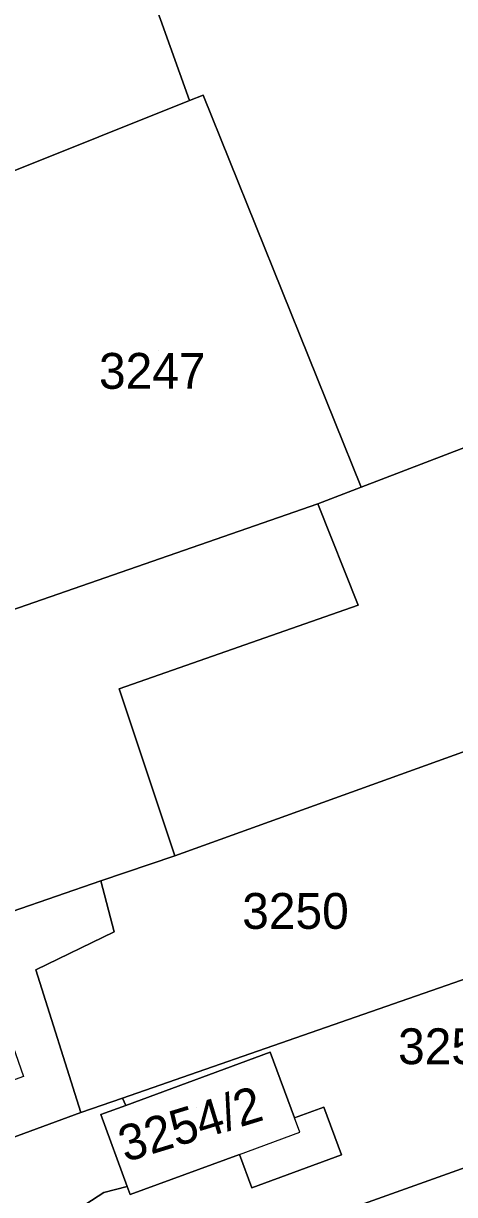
# Model space of a CAD drawing. Extents: x -262657 to -261595, y -1238015 to -1237156.
# Drawn here: x -261879.5 to -261855.5, y -1237814 to -1237748.7 of the extents above; entities that cross this region are included whole.
import ezdxf

# ---------------------------------------------------------------- set-up
doc = ezdxf.new("R2010")
doc.units = 0
for name, color, linetype in [('body_kn', 7, 'Continuous'), ('kladpar_druhypozemkov', 7, 'Continuous'), ('kladpar_hranice', 7, 'Continuous'), ('kladpar_parcelnecisla', 7, 'Continuous'), ('kladpar_plochy', 7, 'Continuous'), ('zappar_hrandruhpozemk', 7, 'Continuous')]:
    doc.layers.add(name, color=color, linetype=linetype)

msp = doc.modelspace()

# ---------------------------------------------------------------- linework, layer by layer
at = {"layer": 'body_kn'}
for p, q in [((-261869.5, -1237752.69), (-261869.5, -1237752.69)), ((-261870.26, -1237752.98), (-261870.26, -1237752.98)), ((-261860.68, -1237774.55), (-261860.68, -1237774.55)), ((-261863.1, -1237775.49), (-261863.1, -1237775.49)), ((-261860.84, -1237781.14), (-261860.84, -1237781.14)), ((-261874.19, -1237785.8), (-261874.19, -1237785.8)), ((-261871.08, -1237795.12), (-261871.08, -1237795.12)), ((-261871.08, -1237795.12), (-261871.08, -1237795.12)), ((-261875.2, -1237796.53), (-261875.2, -1237796.53)), ((-261874.46, -1237799.37), (-261874.46, -1237799.37)), ((-261878.83, -1237801.48), (-261878.83, -1237801.48)), ((-261865.75, -1237806.08), (-261865.75, -1237806.08)), ((-261879.53, -1237807.43), (-261879.53, -1237807.43)), ((-261874, -1237808.64), (-261874, -1237808.64)), ((-261876.32, -1237809.44), (-261876.32, -1237809.44)), ((-261875.21, -1237809.56), (-261875.21, -1237809.56)), ((-261875.21, -1237809.56), (-261875.21, -1237809.56)), ((-261873.82, -1237809.05), (-261873.82, -1237809.05)), ((-261862.76, -1237809.14), (-261862.76, -1237809.14)), ((-261864.4, -1237809.74), (-261864.4, -1237809.74)), ((-261864.1, -1237810.54), (-261864.1, -1237810.54)), ((-261867.47, -1237811.78), (-261867.47, -1237811.78)), ((-261867.47, -1237811.78), (-261867.47, -1237811.78)), ((-261861.77, -1237811.81), (-261861.77, -1237811.81)), ((-261875.04, -1237813.91), (-261875.04, -1237813.91)), ((-261873.73, -1237813.58), (-261873.73, -1237813.58)), ((-261873.57, -1237814.02), (-261873.57, -1237814.02)), ((-261866.78, -1237813.65), (-261866.78, -1237813.65))]:
    msp.add_line(p, q, dxfattribs=at)
at = {"layer": 'kladpar_druhypozemkov'}
for p, q in [((-261871.97, -1237766.94), (-261871.97, -1237766.94)), ((-261864.23, -1237797.36), (-261864.23, -1237797.36)), ((-261869.85, -1237809.19), (-261869.85, -1237809.19))]:
    msp.add_line(p, q, dxfattribs=at)
at = {"layer": 'kladpar_hranice'}
for points in [[(-261811.6, -1237755.76), (-261860.68, -1237774.55), (-261869.5, -1237752.69), (-261870.26, -1237752.98), (-261874.12, -1237742.17), (-261876.61, -1237737.16), (-261872.44, -1237735.73), (-261868.9, -1237734.59), (-261864.8, -1237732.66), (-261858.82, -1237731.22), (-261853.4, -1237748.46), (-261848.36, -1237764.27), (-261828.48, -1237757.63), (-261832.97, -1237741.84), (-261834.22, -1237737.38), (-261830.6, -1237736.72), (-261825.65, -1237735.22), (-261815.77, -1237729.89), (-261810.09, -1237729.46)], [(-261920.12, -1237752.32), (-261918.2, -1237751.63), (-261905.24, -1237747), (-261891.79, -1237742.14), (-261888.53, -1237740.9), (-261888.38, -1237741.32), (-261879.2, -1237737.96), (-261878.19, -1237737.65), (-261876.61, -1237737.16), (-261874.12, -1237742.17), (-261870.26, -1237752.98), (-261885.56, -1237759.1), (-261886.5, -1237759.27), (-261888.28, -1237759.8), (-261893.1, -1237761.58), (-261893.41, -1237761.04), (-261899.15, -1237763.26), (-261908.04, -1237766.48), (-261913.16, -1237768.28), (-261915.03, -1237763.93), (-261915.64, -1237762.81), (-261920.12, -1237752.32)], [(-261913.16, -1237768.28), (-261908.04, -1237766.48), (-261899.15, -1237763.26), (-261893.41, -1237761.04), (-261893.1, -1237761.58), (-261888.28, -1237759.8), (-261886.5, -1237759.27), (-261885.56, -1237759.1), (-261870.26, -1237752.98), (-261869.5, -1237752.69), (-261860.68, -1237774.55), (-261863.1, -1237775.49), (-261890.8, -1237785.1), (-261903.69, -1237789.65)], [(-261871.08, -1237795.12), (-261874.19, -1237785.8), (-261860.84, -1237781.14), (-261863.1, -1237775.49), (-261860.68, -1237774.55), (-261811.6, -1237755.76)], [(-261812.91, -1237773.11), (-261853.88, -1237788.93), (-261871.08, -1237795.12)], [(-261897.39, -1237804.1), (-261900.78, -1237796.35), (-261902.12, -1237793.22), (-261903.69, -1237789.65), (-261890.8, -1237785.1), (-261863.1, -1237775.49), (-261860.84, -1237781.14), (-261874.19, -1237785.8), (-261871.08, -1237795.12), (-261875.2, -1237796.53), (-261882.66, -1237799.08), (-261886.03, -1237800.22), (-261895.22, -1237803.36), (-261897.39, -1237804.1)], [(-261849.63, -1237800.16), (-261874, -1237808.64), (-261876.32, -1237809.44), (-261878.83, -1237801.48), (-261874.46, -1237799.37), (-261875.2, -1237796.53), (-261871.08, -1237795.12), (-261853.88, -1237788.93), (-261849.63, -1237800.16)], [(-261892.46, -1237815.38), (-261897.39, -1237804.1), (-261895.22, -1237803.36), (-261886.03, -1237800.22), (-261882.66, -1237799.08), (-261875.2, -1237796.53), (-261874.46, -1237799.37), (-261878.83, -1237801.48), (-261876.32, -1237809.44), (-261892.46, -1237815.38)], [(-261888.53, -1237824.53), (-261890.38, -1237820.3), (-261878.43, -1237816.1), (-261875.04, -1237813.91), (-261873.73, -1237813.58), (-261873.57, -1237814.02), (-261867.47, -1237811.78), (-261866.78, -1237813.65), (-261861.77, -1237811.81), (-261862.76, -1237809.14), (-261864.4, -1237809.74), (-261865.75, -1237806.08), (-261873.82, -1237809.05), (-261874, -1237808.64), (-261849.63, -1237800.16)], [(-261875.21, -1237809.56), (-261873.82, -1237809.05), (-261865.75, -1237806.08), (-261864.4, -1237809.74), (-261862.76, -1237809.14), (-261861.77, -1237811.81), (-261866.78, -1237813.65), (-261867.47, -1237811.78), (-261873.57, -1237814.02), (-261873.73, -1237813.58), (-261875.21, -1237809.56)], [(-261890.38, -1237820.3), (-261892.46, -1237815.38), (-261876.32, -1237809.44), (-261874, -1237808.64), (-261873.82, -1237809.05), (-261875.21, -1237809.56), (-261873.73, -1237813.58), (-261875.04, -1237813.91), (-261878.43, -1237816.1), (-261890.38, -1237820.3)], [(-261884, -1237834.66), (-261884.38, -1237833.72), (-261868.68, -1237827.93), (-261870.14, -1237824.29), (-261871.05, -1237821.75), (-261865.43, -1237819.57), (-261863.05, -1237818.55), (-261863.88, -1237815.73), (-261852.26, -1237811.58), (-261846.28, -1237809.35), (-261845.17, -1237808.98), (-261841.34, -1237817.73), (-261846.17, -1237819.71), (-261853.87, -1237822.46), (-261855.9, -1237817.4), (-261861.34, -1237819.44), (-261859.4, -1237824.6), (-261859.06, -1237825.53), (-261863.31, -1237827.21), (-261884, -1237834.66)], [(-261852.26, -1237811.58), (-261863.88, -1237815.73), (-261872.11, -1237818.67), (-261876.5, -1237820.24), (-261877.52, -1237817.37), (-261881.2, -1237818.68), (-261881.32, -1237818.35), (-261887.16, -1237820.43), (-261886.01, -1237823.63), (-261886.2, -1237823.7), (-261888.53, -1237824.53)]]:
    msp.add_lwpolyline(points, dxfattribs=at)
at = {"layer": 'kladpar_plochy'}
for p, q in [((-261870.26, -1237752.98), (-261869.5, -1237752.69)), ((-261869.5, -1237752.69), (-261860.68, -1237774.55)), ((-261885.56, -1237759.1), (-261870.26, -1237752.98)), ((-261860.68, -1237774.55), (-261863.1, -1237775.49)), ((-261863.1, -1237775.49), (-261890.8, -1237785.1))]:
    msp.add_line(p, q, dxfattribs=at)
for points in [[(-261810.09, -1237729.46), (-261811.6, -1237755.76), (-261860.68, -1237774.55), (-261869.5, -1237752.69), (-261870.26, -1237752.98), (-261874.12, -1237742.17), (-261876.61, -1237737.16), (-261872.44, -1237735.73), (-261868.9, -1237734.59), (-261864.8, -1237732.66), (-261858.82, -1237731.22), (-261853.4, -1237748.46), (-261848.36, -1237764.27), (-261828.48, -1237757.63), (-261832.97, -1237741.84), (-261834.22, -1237737.38), (-261830.6, -1237736.72), (-261825.65, -1237735.22), (-261815.77, -1237729.89)], [(-261920.12, -1237752.32), (-261918.2, -1237751.63), (-261905.24, -1237747), (-261891.79, -1237742.14), (-261888.53, -1237740.9), (-261888.38, -1237741.32), (-261879.2, -1237737.96), (-261878.19, -1237737.65), (-261876.61, -1237737.16), (-261874.12, -1237742.17), (-261870.26, -1237752.98), (-261885.56, -1237759.1), (-261886.5, -1237759.27), (-261888.28, -1237759.8), (-261893.1, -1237761.58), (-261893.41, -1237761.04), (-261899.15, -1237763.26), (-261908.04, -1237766.48), (-261913.16, -1237768.28), (-261915.03, -1237763.93), (-261915.64, -1237762.81)], [(-261871.08, -1237795.12), (-261874.19, -1237785.8), (-261860.84, -1237781.14), (-261863.1, -1237775.49), (-261860.68, -1237774.55), (-261811.6, -1237755.76), (-261812.91, -1237773.11), (-261853.88, -1237788.93)], [(-261897.39, -1237804.1), (-261900.78, -1237796.35), (-261902.12, -1237793.22), (-261903.69, -1237789.65), (-261890.8, -1237785.1), (-261863.1, -1237775.49), (-261860.84, -1237781.14), (-261874.19, -1237785.8), (-261871.08, -1237795.12), (-261875.2, -1237796.53), (-261882.66, -1237799.08), (-261886.03, -1237800.22), (-261895.22, -1237803.36)], [(-261849.63, -1237800.16), (-261874, -1237808.64), (-261876.32, -1237809.44), (-261878.83, -1237801.48), (-261874.46, -1237799.37), (-261875.2, -1237796.53), (-261871.08, -1237795.12), (-261853.88, -1237788.93)], [(-261892.46, -1237815.38), (-261897.39, -1237804.1), (-261895.22, -1237803.36), (-261886.03, -1237800.22), (-261882.66, -1237799.08), (-261875.2, -1237796.53), (-261874.46, -1237799.37), (-261878.83, -1237801.48), (-261876.32, -1237809.44)], [(-261875.21, -1237809.56), (-261873.82, -1237809.05), (-261865.75, -1237806.08), (-261864.4, -1237809.74), (-261862.76, -1237809.14), (-261861.77, -1237811.81), (-261866.78, -1237813.65), (-261867.47, -1237811.78), (-261873.57, -1237814.02), (-261873.73, -1237813.58)], [(-261890.38, -1237820.3), (-261892.46, -1237815.38), (-261876.32, -1237809.44), (-261874, -1237808.64), (-261873.82, -1237809.05), (-261875.21, -1237809.56), (-261873.73, -1237813.58), (-261875.04, -1237813.91), (-261878.43, -1237816.1)], [(-261884, -1237834.66), (-261884.38, -1237833.72), (-261868.68, -1237827.93), (-261870.14, -1237824.29), (-261871.05, -1237821.75), (-261865.43, -1237819.57), (-261863.05, -1237818.55), (-261863.88, -1237815.73), (-261852.26, -1237811.58), (-261846.28, -1237809.35), (-261845.17, -1237808.98), (-261841.34, -1237817.73), (-261846.17, -1237819.71), (-261853.87, -1237822.46), (-261855.9, -1237817.4), (-261861.34, -1237819.44), (-261859.4, -1237824.6), (-261859.06, -1237825.53), (-261863.31, -1237827.21)]]:
    msp.add_lwpolyline(points, close=True, dxfattribs=at)
for points in [[(-261878.43, -1237816.1), (-261875.04, -1237813.91), (-261873.73, -1237813.58), (-261873.57, -1237814.02), (-261867.47, -1237811.78), (-261866.78, -1237813.65), (-261861.77, -1237811.81), (-261862.76, -1237809.14), (-261864.4, -1237809.74), (-261865.75, -1237806.08), (-261873.82, -1237809.05), (-261874, -1237808.64), (-261849.63, -1237800.16)], [(-261852.26, -1237811.58), (-261863.88, -1237815.73)]]:
    msp.add_lwpolyline(points, dxfattribs=at)
at = {"layer": 'zappar_hrandruhpozemk'}
for p, q in [((-261864.1, -1237810.54), (-261864.4, -1237809.74)), ((-261867.47, -1237811.78), (-261864.1, -1237810.54))]:
    msp.add_line(p, q, dxfattribs=at)
msp.add_lwpolyline([(-261880.55, -1237804.5), (-261879.53, -1237807.43), (-261882.53, -1237808.52)], dxfattribs=at)

# ---------------------------------------------------------------- texts
at = {"layer": 'kladpar_parcelnecisla'}
for s, p in [('3247', (-261875.312, -1237769.07)), ('3250', (-261867.316, -1237799.2)), ('3254/1', (-261858.615, -1237806.75))]:
    msp.add_text(s, height=2, dxfattribs=at).set_placement(p)
msp.add_text('3254/2', height=2, rotation=17, dxfattribs=at).set_placement((-261873.842, -1237812.231))

doc.saveas('drawing.dxf')
